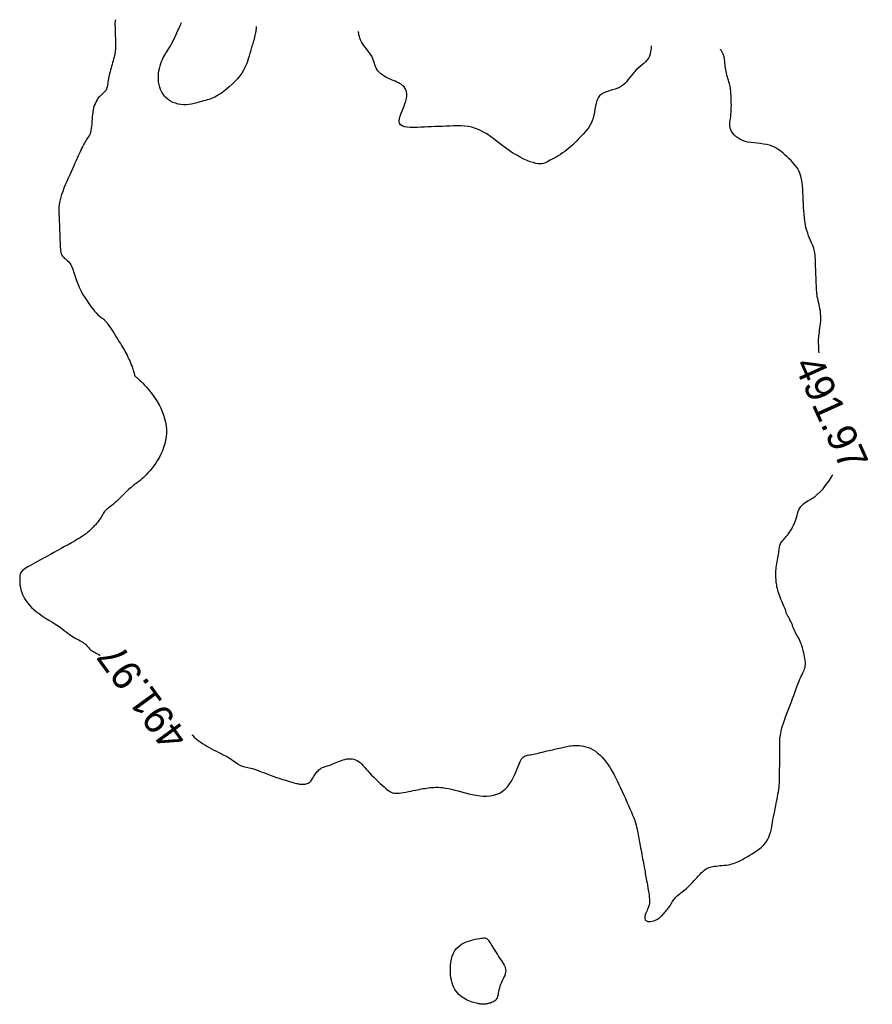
# Model space of a CAD drawing. Header units: millimetres. Extents: x 32690613 to 32693367, y 5343692 to 5344708.
# Tile 423 of 656: x 32692720 to 32692749, y 5344083 to 5344117. Entities that reach past the tile are written whole.
import ezdxf
from ezdxf.enums import TextEntityAlignment as Align

# ---------------------------------------------------------------- set-up
doc = ezdxf.new("R2010")
doc.units = ezdxf.units.MM
doc.header["$LTSCALE"] = 20
doc.layers.add('02-DGM_HL_492.00', color=82, linetype='Continuous')

msp = doc.modelspace()

# ---------------------------------------------------------------- linework, layer by layer
at = {"layer": '02-DGM_HL_492.00', "elevation": 492, "flags": 128}
for points in [[(32692723.441, 5344116.77), (32692723.441, 5344116.769), (32692723.44, 5344116.766), (32692723.439, 5344116.763), (32692723.437, 5344116.758), (32692723.436, 5344116.752), (32692723.434, 5344116.746), (32692723.432, 5344116.739), (32692723.43, 5344116.733), (32692723.428, 5344116.726), (32692723.426, 5344116.718), (32692723.425, 5344116.707), (32692723.423, 5344116.694), (32692723.422, 5344116.675), (32692723.422, 5344116.65), (32692723.421, 5344116.618), (32692723.422, 5344116.578), (32692723.423, 5344116.529), (32692723.424, 5344116.472), (32692723.426, 5344116.409), (32692723.429, 5344116.342), (32692723.431, 5344116.272), (32692723.434, 5344116.203), (32692723.436, 5344116.135), (32692723.439, 5344116.07), (32692723.441, 5344116.01), (32692723.443, 5344115.954), (32692723.444, 5344115.902), (32692723.444, 5344115.851), (32692723.442, 5344115.802), (32692723.439, 5344115.753), (32692723.434, 5344115.704), (32692723.427, 5344115.653), (32692723.418, 5344115.599), (32692723.406, 5344115.543), (32692723.392, 5344115.485), (32692723.377, 5344115.425), (32692723.361, 5344115.364), (32692723.343, 5344115.301), (32692723.325, 5344115.239), (32692723.307, 5344115.175), (32692723.289, 5344115.112), (32692723.271, 5344115.049), (32692723.253, 5344114.987), (32692723.237, 5344114.926), (32692723.222, 5344114.866), (32692723.208, 5344114.808), (32692723.196, 5344114.752), (32692723.187, 5344114.698), (32692723.179, 5344114.647), (32692723.174, 5344114.599), (32692723.168, 5344114.553), (32692723.163, 5344114.509), (32692723.156, 5344114.469), (32692723.146, 5344114.431), (32692723.133, 5344114.395), (32692723.116, 5344114.362), (32692723.094, 5344114.331), (32692723.068, 5344114.301), (32692723.038, 5344114.272), (32692723.005, 5344114.243), (32692722.97, 5344114.212), (32692722.934, 5344114.179), (32692722.898, 5344114.142), (32692722.862, 5344114.102), (32692722.828, 5344114.056), (32692722.796, 5344114.005), (32692722.766, 5344113.95), (32692722.739, 5344113.89), (32692722.714, 5344113.826), (32692722.692, 5344113.757), (32692722.674, 5344113.684), (32692722.659, 5344113.607), (32692722.649, 5344113.527), (32692722.641, 5344113.444), (32692722.635, 5344113.361), (32692722.631, 5344113.278), (32692722.626, 5344113.197), (32692722.62, 5344113.119), (32692722.612, 5344113.046), (32692722.6, 5344112.979), (32692722.585, 5344112.92), (32692722.567, 5344112.867), (32692722.545, 5344112.82), (32692722.522, 5344112.777), (32692722.496, 5344112.737), (32692722.471, 5344112.699), (32692722.445, 5344112.662), (32692722.42, 5344112.625), (32692722.396, 5344112.587), (32692722.373, 5344112.547), (32692722.35, 5344112.505), (32692722.327, 5344112.46), (32692722.304, 5344112.411), (32692722.28, 5344112.359), (32692722.254, 5344112.303), (32692722.226, 5344112.242), (32692722.196, 5344112.176), (32692722.164, 5344112.104), (32692722.129, 5344112.027), (32692722.092, 5344111.945), (32692722.052, 5344111.857), (32692722.01, 5344111.764), (32692721.966, 5344111.666), (32692721.919, 5344111.563), (32692721.87, 5344111.454), (32692721.82, 5344111.342), (32692721.77, 5344111.228), (32692721.721, 5344111.114), (32692721.675, 5344111.001), (32692721.633, 5344110.891), (32692721.595, 5344110.786), (32692721.564, 5344110.687), (32692721.54, 5344110.596), (32692721.523, 5344110.512), (32692721.511, 5344110.434), (32692721.504, 5344110.362), (32692721.501, 5344110.293), (32692721.5, 5344110.227), (32692721.501, 5344110.164), (32692721.504, 5344110.101), (32692721.506, 5344110.039), (32692721.509, 5344109.976), (32692721.511, 5344109.914), (32692721.513, 5344109.851), (32692721.516, 5344109.789), (32692721.518, 5344109.726), (32692721.521, 5344109.664), (32692721.523, 5344109.601), (32692721.526, 5344109.539), (32692721.528, 5344109.477), (32692721.531, 5344109.414), (32692721.533, 5344109.352), (32692721.535, 5344109.289), (32692721.538, 5344109.227), (32692721.54, 5344109.164), (32692721.543, 5344109.102), (32692721.545, 5344109.04), (32692721.549, 5344108.978), (32692721.553, 5344108.918), (32692721.56, 5344108.86), (32692721.57, 5344108.806), (32692721.584, 5344108.756), (32692721.602, 5344108.71), (32692721.624, 5344108.67), (32692721.653, 5344108.635), (32692721.686, 5344108.605), (32692721.723, 5344108.576), (32692721.761, 5344108.546), (32692721.801, 5344108.514), (32692721.841, 5344108.476), (32692721.879, 5344108.43), (32692721.914, 5344108.375), (32692721.946, 5344108.308), (32692721.976, 5344108.23), (32692722.005, 5344108.142), (32692722.035, 5344108.046), (32692722.067, 5344107.943), (32692722.103, 5344107.835), (32692722.145, 5344107.723), (32692722.194, 5344107.608), (32692722.251, 5344107.491), (32692722.315, 5344107.375), (32692722.384, 5344107.261), (32692722.455, 5344107.152), (32692722.527, 5344107.048), (32692722.597, 5344106.953), (32692722.663, 5344106.867), (32692722.724, 5344106.792), (32692722.778, 5344106.73), (32692722.825, 5344106.68), (32692722.865, 5344106.64), (32692722.901, 5344106.609), (32692722.932, 5344106.584), (32692722.959, 5344106.564), (32692722.983, 5344106.547), (32692723.005, 5344106.532), (32692723.026, 5344106.517), (32692723.047, 5344106.501), (32692723.067, 5344106.482), (32692723.089, 5344106.46), (32692723.113, 5344106.433), (32692723.139, 5344106.399), (32692723.169, 5344106.359), (32692723.204, 5344106.31), (32692723.243, 5344106.253), (32692723.286, 5344106.187), (32692723.332, 5344106.116), (32692723.38, 5344106.041), (32692723.428, 5344105.965), (32692723.476, 5344105.888), (32692723.523, 5344105.813), (32692723.567, 5344105.743), (32692723.608, 5344105.677), (32692723.645, 5344105.617), (32692723.68, 5344105.56), (32692723.713, 5344105.504), (32692723.745, 5344105.45), (32692723.775, 5344105.395), (32692723.805, 5344105.339), (32692723.835, 5344105.279), (32692723.866, 5344105.216), (32692723.896, 5344105.15), (32692723.926, 5344105.083), (32692723.955, 5344105.016), (32692723.982, 5344104.95), (32692724.007, 5344104.888), (32692724.028, 5344104.83), (32692724.046, 5344104.779), (32692724.059, 5344104.734), (32692724.07, 5344104.696), (32692724.077, 5344104.665), (32692724.083, 5344104.638), (32692724.088, 5344104.616), (32692724.093, 5344104.598), (32692724.098, 5344104.583), (32692724.106, 5344104.57), (32692724.115, 5344104.558), (32692724.128, 5344104.546), (32692724.145, 5344104.533), (32692724.167, 5344104.516), (32692724.194, 5344104.494), (32692724.227, 5344104.465), (32692724.268, 5344104.429), (32692724.316, 5344104.383), (32692724.373, 5344104.326), (32692724.437, 5344104.258), (32692724.505, 5344104.182), (32692724.578, 5344104.097), (32692724.652, 5344104.005), (32692724.726, 5344103.906), (32692724.798, 5344103.802), (32692724.868, 5344103.694), (32692724.932, 5344103.583), (32692724.99, 5344103.468), (32692725.042, 5344103.351), (32692725.087, 5344103.232), (32692725.124, 5344103.11), (32692725.153, 5344102.988), (32692725.173, 5344102.864), (32692725.183, 5344102.739), (32692725.183, 5344102.614), (32692725.173, 5344102.489), (32692725.153, 5344102.366), (32692725.126, 5344102.243), (32692725.09, 5344102.124), (32692725.047, 5344102.007), (32692724.998, 5344101.893), (32692724.942, 5344101.785), (32692724.881, 5344101.681), (32692724.817, 5344101.582), (32692724.75, 5344101.489), (32692724.682, 5344101.403), (32692724.615, 5344101.324), (32692724.55, 5344101.252), (32692724.489, 5344101.187), (32692724.434, 5344101.131), (32692724.385, 5344101.083), (32692724.342, 5344101.042), (32692724.304, 5344101.008), (32692724.27, 5344100.978), (32692724.238, 5344100.953), (32692724.208, 5344100.93), (32692724.179, 5344100.908), (32692724.149, 5344100.886), (32692724.118, 5344100.864), (32692724.085, 5344100.839), (32692724.05, 5344100.813), (32692724.013, 5344100.784), (32692723.974, 5344100.753), (32692723.933, 5344100.717), (32692723.889, 5344100.678), (32692723.842, 5344100.635), (32692723.792, 5344100.587), (32692723.74, 5344100.536), (32692723.687, 5344100.482), (32692723.632, 5344100.427), (32692723.578, 5344100.373), (32692723.523, 5344100.32), (32692723.47, 5344100.27), (32692723.419, 5344100.224), (32692723.369, 5344100.183), (32692723.323, 5344100.146), (32692723.278, 5344100.112), (32692723.236, 5344100.081), (32692723.197, 5344100.052), (32692723.161, 5344100.022), (32692723.127, 5344099.992), (32692723.095, 5344099.961), (32692723.066, 5344099.927), (32692723.04, 5344099.892), (32692723.015, 5344099.855), (32692722.991, 5344099.816), (32692722.968, 5344099.777), (32692722.946, 5344099.738), (32692722.922, 5344099.699), (32692722.898, 5344099.661), (32692722.873, 5344099.625), (32692722.847, 5344099.589), (32692722.819, 5344099.554), (32692722.791, 5344099.52), (32692722.762, 5344099.487), (32692722.733, 5344099.454), (32692722.703, 5344099.421), (32692722.673, 5344099.389), (32692722.643, 5344099.356), (32692722.611, 5344099.323), (32692722.576, 5344099.289), (32692722.537, 5344099.253), (32692722.493, 5344099.215), (32692722.441, 5344099.174), (32692722.38, 5344099.13), (32692722.309, 5344099.082), (32692722.228, 5344099.03), (32692722.136, 5344098.975), (32692722.035, 5344098.916), (32692721.928, 5344098.854), (32692721.814, 5344098.79), (32692721.696, 5344098.724), (32692721.575, 5344098.658), (32692721.453, 5344098.59), (32692721.331, 5344098.523), (32692721.21, 5344098.457), (32692721.091, 5344098.391), (32692720.977, 5344098.328), (32692720.867, 5344098.268), (32692720.764, 5344098.212), (32692720.669, 5344098.159), (32692720.582, 5344098.112), (32692720.506, 5344098.069), (32692720.439, 5344098.032), (32692720.38, 5344097.998), (32692720.331, 5344097.966), (32692720.289, 5344097.936), (32692720.254, 5344097.907), (32692720.226, 5344097.878), (32692720.203, 5344097.847), (32692720.186, 5344097.813), (32692720.174, 5344097.778), (32692720.165, 5344097.741), (32692720.16, 5344097.702), (32692720.158, 5344097.663), (32692720.157, 5344097.622), (32692720.158, 5344097.581), (32692720.16, 5344097.539), (32692720.162, 5344097.497), (32692720.164, 5344097.455), (32692720.168, 5344097.411), (32692720.173, 5344097.366), (32692720.182, 5344097.318), (32692720.194, 5344097.267), (32692720.21, 5344097.212), (32692720.23, 5344097.153), (32692720.257, 5344097.089), (32692720.289, 5344097.02), (32692720.327, 5344096.949), (32692720.373, 5344096.875), (32692720.427, 5344096.799), (32692720.49, 5344096.722), (32692720.561, 5344096.645), (32692720.642, 5344096.568), (32692720.734, 5344096.493), (32692720.833, 5344096.42), (32692720.937, 5344096.348), (32692721.044, 5344096.278), (32692721.152, 5344096.21), (32692721.258, 5344096.145), (32692721.359, 5344096.082), (32692721.453, 5344096.022), (32692721.539, 5344095.964), (32692721.616, 5344095.909), (32692721.686, 5344095.857), (32692721.75, 5344095.809), (32692721.809, 5344095.763), (32692721.866, 5344095.72), (32692721.919, 5344095.681), (32692721.972, 5344095.646), (32692722.025, 5344095.613), (32692722.078, 5344095.584), (32692722.13, 5344095.556), (32692722.18, 5344095.53), (32692722.229, 5344095.504), (32692722.276, 5344095.478), (32692722.319, 5344095.451), (32692722.36, 5344095.422), (32692722.397, 5344095.391), (32692722.431, 5344095.359), (32692722.463, 5344095.325), (32692722.493, 5344095.291), (32692722.524, 5344095.258), (32692722.554, 5344095.225), (32692722.587, 5344095.195), (32692722.621, 5344095.166), (32692722.658, 5344095.141), (32692722.697, 5344095.118), (32692722.738, 5344095.097), (32692722.78, 5344095.076), (32692722.822, 5344095.055), (32692722.864, 5344095.032), (32692722.905, 5344095.007), (32692722.917, 5344094.999)], [(32692728.258, 5344116.535), (32692728.258, 5344116.531), (32692728.258, 5344116.52), (32692728.257, 5344116.502), (32692728.256, 5344116.478), (32692728.254, 5344116.447), (32692728.251, 5344116.412), (32692728.245, 5344116.371), (32692728.238, 5344116.327), (32692728.228, 5344116.278), (32692728.217, 5344116.226), (32692728.203, 5344116.172), (32692728.189, 5344116.117), (32692728.174, 5344116.061), (32692728.159, 5344116.007), (32692728.144, 5344115.955), (32692728.129, 5344115.906), (32692728.116, 5344115.86), (32692728.103, 5344115.817), (32692728.091, 5344115.775), (32692728.079, 5344115.732), (32692728.066, 5344115.687), (32692728.052, 5344115.639), (32692728.036, 5344115.586), (32692728.019, 5344115.526), (32692727.999, 5344115.459), (32692727.976, 5344115.385), (32692727.948, 5344115.305), (32692727.915, 5344115.22), (32692727.874, 5344115.13), (32692727.825, 5344115.038), (32692727.767, 5344114.943), (32692727.698, 5344114.847), (32692727.618, 5344114.75), (32692727.53, 5344114.654), (32692727.435, 5344114.561), (32692727.337, 5344114.473), (32692727.24, 5344114.39), (32692727.144, 5344114.315), (32692727.055, 5344114.248), (32692726.973, 5344114.193), (32692726.902, 5344114.149), (32692726.84, 5344114.115), (32692726.784, 5344114.089), (32692726.733, 5344114.069), (32692726.683, 5344114.053), (32692726.633, 5344114.039), (32692726.58, 5344114.025), (32692726.522, 5344114.008), (32692726.456, 5344113.988), (32692726.384, 5344113.966), (32692726.306, 5344113.942), (32692726.223, 5344113.918), (32692726.136, 5344113.897), (32692726.046, 5344113.878), (32692725.954, 5344113.865), (32692725.86, 5344113.857), (32692725.767, 5344113.858), (32692725.674, 5344113.866), (32692725.582, 5344113.882), (32692725.494, 5344113.906), (32692725.408, 5344113.937), (32692725.328, 5344113.977), (32692725.253, 5344114.025), (32692725.184, 5344114.081), (32692725.123, 5344114.145), (32692725.07, 5344114.216), (32692725.024, 5344114.293), (32692724.985, 5344114.376), (32692724.955, 5344114.462), (32692724.931, 5344114.552), (32692724.916, 5344114.644), (32692724.909, 5344114.738), (32692724.909, 5344114.831), (32692724.916, 5344114.924), (32692724.929, 5344115.015), (32692724.946, 5344115.104), (32692724.968, 5344115.189), (32692724.993, 5344115.269), (32692725.021, 5344115.343), (32692725.049, 5344115.41), (32692725.078, 5344115.47), (32692725.108, 5344115.525), (32692725.138, 5344115.575), (32692725.169, 5344115.625), (32692725.201, 5344115.674), (32692725.235, 5344115.727), (32692725.271, 5344115.784), (32692725.308, 5344115.847), (32692725.347, 5344115.919), (32692725.388, 5344115.997), (32692725.428, 5344116.079), (32692725.469, 5344116.163), (32692725.507, 5344116.245), (32692725.544, 5344116.324), (32692725.577, 5344116.396), (32692725.606, 5344116.461), (32692725.63, 5344116.515), (32692725.65, 5344116.558), (32692725.666, 5344116.593), (32692725.678, 5344116.619), (32692725.686, 5344116.638), (32692725.692, 5344116.651), (32692725.695, 5344116.658), (32692725.696, 5344116.66)], [(32692741.794, 5344115.875), (32692741.794, 5344115.864), (32692741.794, 5344115.834), (32692741.791, 5344115.789), (32692741.785, 5344115.733), (32692741.775, 5344115.668), (32692741.758, 5344115.598), (32692741.733, 5344115.526), (32692741.699, 5344115.457), (32692741.655, 5344115.393), (32692741.602, 5344115.332), (32692741.543, 5344115.275), (32692741.479, 5344115.219), (32692741.412, 5344115.164), (32692741.345, 5344115.107), (32692741.279, 5344115.048), (32692741.217, 5344114.986), (32692741.159, 5344114.918), (32692741.105, 5344114.848), (32692741.052, 5344114.777), (32692740.998, 5344114.706), (32692740.942, 5344114.638), (32692740.881, 5344114.574), (32692740.813, 5344114.516), (32692740.737, 5344114.466), (32692740.65, 5344114.426), (32692740.556, 5344114.392), (32692740.458, 5344114.363), (32692740.36, 5344114.334), (32692740.264, 5344114.302), (32692740.174, 5344114.265), (32692740.094, 5344114.219), (32692740.026, 5344114.161), (32692739.974, 5344114.089), (32692739.934, 5344114.005), (32692739.905, 5344113.911), (32692739.883, 5344113.811), (32692739.865, 5344113.707), (32692739.848, 5344113.602), (32692739.829, 5344113.5), (32692739.805, 5344113.401), (32692739.774, 5344113.31), (32692739.735, 5344113.225), (32692739.691, 5344113.146), (32692739.641, 5344113.072), (32692739.587, 5344113.001), (32692739.531, 5344112.933), (32692739.472, 5344112.867), (32692739.412, 5344112.802), (32692739.352, 5344112.737), (32692739.291, 5344112.673), (32692739.23, 5344112.609), (32692739.168, 5344112.546), (32692739.105, 5344112.484), (32692739.04, 5344112.424), (32692738.972, 5344112.366), (32692738.903, 5344112.31), (32692738.831, 5344112.256), (32692738.757, 5344112.205), (32692738.683, 5344112.157), (32692738.608, 5344112.111), (32692738.535, 5344112.067), (32692738.464, 5344112.027), (32692738.397, 5344111.989), (32692738.333, 5344111.954), (32692738.274, 5344111.922), (32692738.218, 5344111.893), (32692738.163, 5344111.87), (32692738.108, 5344111.851), (32692738.049, 5344111.839), (32692737.986, 5344111.835), (32692737.916, 5344111.838), (32692737.837, 5344111.851), (32692737.747, 5344111.874), (32692737.649, 5344111.906), (32692737.542, 5344111.948), (32692737.428, 5344111.999), (32692737.308, 5344112.058), (32692737.185, 5344112.127), (32692737.058, 5344112.203), (32692736.93, 5344112.288), (32692736.801, 5344112.381), (32692736.672, 5344112.478), (32692736.544, 5344112.577), (32692736.415, 5344112.675), (32692736.286, 5344112.769), (32692736.157, 5344112.856), (32692736.029, 5344112.934), (32692735.902, 5344112.999), (32692735.774, 5344113.049), (32692735.648, 5344113.085), (32692735.522, 5344113.11), (32692735.396, 5344113.125), (32692735.271, 5344113.132), (32692735.146, 5344113.133), (32692735.021, 5344113.131), (32692734.896, 5344113.126), (32692734.771, 5344113.121), (32692734.646, 5344113.116), (32692734.521, 5344113.112), (32692734.396, 5344113.107), (32692734.271, 5344113.102), (32692734.146, 5344113.097), (32692734.021, 5344113.092), (32692733.897, 5344113.087), (32692733.772, 5344113.083), (32692733.651, 5344113.08), (32692733.536, 5344113.082), (32692733.431, 5344113.09), (32692733.338, 5344113.106), (32692733.261, 5344113.133), (32692733.204, 5344113.172), (32692733.168, 5344113.226), (32692733.157, 5344113.295), (32692733.166, 5344113.378), (32692733.192, 5344113.471), (32692733.228, 5344113.572), (32692733.27, 5344113.677), (32692733.315, 5344113.782), (32692733.356, 5344113.886), (32692733.389, 5344113.985), (32692733.41, 5344114.076), (32692733.42, 5344114.158), (32692733.419, 5344114.234), (32692733.408, 5344114.302), (32692733.388, 5344114.363), (32692733.36, 5344114.418), (32692733.326, 5344114.466), (32692733.285, 5344114.509), (32692733.239, 5344114.546), (32692733.189, 5344114.579), (32692733.135, 5344114.609), (32692733.079, 5344114.636), (32692733.019, 5344114.662), (32692732.957, 5344114.688), (32692732.895, 5344114.714), (32692732.831, 5344114.741), (32692732.768, 5344114.771), (32692732.705, 5344114.804), (32692732.644, 5344114.84), (32692732.586, 5344114.878), (32692732.532, 5344114.919), (32692732.482, 5344114.962), (32692732.439, 5344115.009), (32692732.402, 5344115.058), (32692732.372, 5344115.11), (32692732.348, 5344115.165), (32692732.328, 5344115.222), (32692732.31, 5344115.28), (32692732.291, 5344115.34), (32692732.271, 5344115.401), (32692732.247, 5344115.462), (32692732.217, 5344115.523), (32692732.18, 5344115.585), (32692732.136, 5344115.646), (32692732.089, 5344115.706), (32692732.041, 5344115.767), (32692731.992, 5344115.829), (32692731.944, 5344115.891), (32692731.901, 5344115.953), (32692731.864, 5344116.016), (32692731.834, 5344116.079), (32692731.811, 5344116.141), (32692731.794, 5344116.2), (32692731.782, 5344116.253), (32692731.774, 5344116.298), (32692731.77, 5344116.333), (32692731.767, 5344116.356), (32692731.767, 5344116.364)], [(32692747.544, 5344105.357), (32692747.54, 5344105.425), (32692747.537, 5344105.493), (32692747.534, 5344105.558), (32692747.532, 5344105.618), (32692747.53, 5344105.675), (32692747.529, 5344105.728), (32692747.529, 5344105.781), (32692747.53, 5344105.833), (32692747.533, 5344105.887), (32692747.538, 5344105.943), (32692747.545, 5344106.004), (32692747.554, 5344106.069), (32692747.564, 5344106.139), (32692747.575, 5344106.213), (32692747.586, 5344106.29), (32692747.595, 5344106.37), (32692747.601, 5344106.451), (32692747.605, 5344106.534), (32692747.604, 5344106.617), (32692747.598, 5344106.7), (32692747.588, 5344106.783), (32692747.575, 5344106.864), (32692747.56, 5344106.942), (32692747.544, 5344107.018), (32692747.527, 5344107.091), (32692747.511, 5344107.16), (32692747.497, 5344107.225), (32692747.485, 5344107.285), (32692747.476, 5344107.34), (32692747.469, 5344107.394), (32692747.464, 5344107.446), (32692747.46, 5344107.498), (32692747.457, 5344107.552), (32692747.454, 5344107.608), (32692747.452, 5344107.668), (32692747.449, 5344107.733), (32692747.447, 5344107.801), (32692747.444, 5344107.873), (32692747.441, 5344107.945), (32692747.438, 5344108.018), (32692747.435, 5344108.089), (32692747.433, 5344108.158), (32692747.43, 5344108.223), (32692747.428, 5344108.283), (32692747.426, 5344108.338), (32692747.424, 5344108.39), (32692747.422, 5344108.438), (32692747.42, 5344108.484), (32692747.418, 5344108.527), (32692747.417, 5344108.57), (32692747.415, 5344108.612), (32692747.413, 5344108.653), (32692747.411, 5344108.696), (32692747.407, 5344108.739), (32692747.401, 5344108.785), (32692747.393, 5344108.833), (32692747.381, 5344108.884), (32692747.365, 5344108.939), (32692747.344, 5344108.998), (32692747.318, 5344109.062), (32692747.289, 5344109.131), (32692747.256, 5344109.206), (32692747.222, 5344109.285), (32692747.187, 5344109.37), (32692747.154, 5344109.46), (32692747.123, 5344109.555), (32692747.096, 5344109.655), (32692747.074, 5344109.761), (32692747.056, 5344109.872), (32692747.041, 5344109.987), (32692747.03, 5344110.105), (32692747.021, 5344110.225), (32692747.014, 5344110.348), (32692747.009, 5344110.472), (32692747.004, 5344110.597), (32692746.999, 5344110.722), (32692746.993, 5344110.845), (32692746.985, 5344110.967), (32692746.974, 5344111.086), (32692746.96, 5344111.2), (32692746.941, 5344111.31), (32692746.916, 5344111.413), (32692746.885, 5344111.51), (32692746.846, 5344111.598), (32692746.801, 5344111.68), (32692746.751, 5344111.755), (32692746.695, 5344111.825), (32692746.636, 5344111.892), (32692746.574, 5344111.955), (32692746.51, 5344112.016), (32692746.446, 5344112.076), (32692746.381, 5344112.136), (32692746.315, 5344112.195), (32692746.247, 5344112.252), (32692746.176, 5344112.306), (32692746.102, 5344112.355), (32692746.022, 5344112.4), (32692745.938, 5344112.438), (32692745.846, 5344112.47), (32692745.748, 5344112.494), (32692745.644, 5344112.512), (32692745.536, 5344112.525), (32692745.427, 5344112.537), (32692745.317, 5344112.549), (32692745.21, 5344112.562), (32692745.106, 5344112.58), (32692745.007, 5344112.604), (32692744.916, 5344112.635), (32692744.833, 5344112.674), (32692744.758, 5344112.719), (32692744.692, 5344112.769), (32692744.634, 5344112.823), (32692744.586, 5344112.881), (32692744.548, 5344112.941), (32692744.519, 5344113.002), (32692744.501, 5344113.064), (32692744.491, 5344113.126), (32692744.489, 5344113.19), (32692744.492, 5344113.254), (32692744.499, 5344113.321), (32692744.508, 5344113.388), (32692744.518, 5344113.458), (32692744.526, 5344113.53), (32692744.533, 5344113.605), (32692744.536, 5344113.681), (32692744.538, 5344113.757), (32692744.539, 5344113.833), (32692744.538, 5344113.908), (32692744.536, 5344113.98), (32692744.534, 5344114.049), (32692744.531, 5344114.114), (32692744.529, 5344114.174), (32692744.526, 5344114.23), (32692744.523, 5344114.283), (32692744.519, 5344114.333), (32692744.514, 5344114.382), (32692744.507, 5344114.43), (32692744.498, 5344114.479), (32692744.487, 5344114.53), (32692744.474, 5344114.582), (32692744.458, 5344114.637), (32692744.441, 5344114.694), (32692744.423, 5344114.753), (32692744.405, 5344114.813), (32692744.388, 5344114.874), (32692744.372, 5344114.935), (32692744.358, 5344114.997), (32692744.346, 5344115.059), (32692744.337, 5344115.12), (32692744.329, 5344115.18), (32692744.323, 5344115.238), (32692744.317, 5344115.293), (32692744.312, 5344115.345), (32692744.307, 5344115.392), (32692744.302, 5344115.434), (32692744.296, 5344115.471), (32692744.289, 5344115.502), (32692744.281, 5344115.53), (32692744.273, 5344115.554), (32692744.264, 5344115.576), (32692744.254, 5344115.597), (32692744.244, 5344115.617), (32692744.233, 5344115.637), (32692744.221, 5344115.658), (32692744.21, 5344115.679), (32692744.198, 5344115.7), (32692744.188, 5344115.718), (32692744.179, 5344115.735), (32692744.172, 5344115.748), (32692744.167, 5344115.756), (32692744.165, 5344115.759)], [(32692726.061, 5344092.279), (32692726.076, 5344092.263), (32692726.139, 5344092.202), (32692726.206, 5344092.143), (32692726.275, 5344092.088), (32692726.346, 5344092.035), (32692726.42, 5344091.985), (32692726.496, 5344091.937), (32692726.574, 5344091.89), (32692726.653, 5344091.846), (32692726.733, 5344091.802), (32692726.814, 5344091.76), (32692726.896, 5344091.719), (32692726.977, 5344091.678), (32692727.057, 5344091.639), (32692727.134, 5344091.599), (32692727.209, 5344091.56), (32692727.28, 5344091.521), (32692727.346, 5344091.482), (32692727.408, 5344091.442), (32692727.465, 5344091.404), (32692727.518, 5344091.366), (32692727.568, 5344091.33), (32692727.615, 5344091.297), (32692727.659, 5344091.267), (32692727.703, 5344091.241), (32692727.746, 5344091.219), (32692727.788, 5344091.202), (32692727.831, 5344091.19), (32692727.875, 5344091.179), (32692727.921, 5344091.171), (32692727.97, 5344091.162), (32692728.022, 5344091.152), (32692728.078, 5344091.14), (32692728.139, 5344091.123), (32692728.204, 5344091.103), (32692728.275, 5344091.078), (32692728.35, 5344091.049), (32692728.429, 5344091.018), (32692728.512, 5344090.986), (32692728.597, 5344090.952), (32692728.684, 5344090.918), (32692728.773, 5344090.884), (32692728.864, 5344090.852), (32692728.954, 5344090.821), (32692729.044, 5344090.792), (32692729.131, 5344090.764), (32692729.215, 5344090.739), (32692729.294, 5344090.715), (32692729.368, 5344090.693), (32692729.435, 5344090.674), (32692729.494, 5344090.656), (32692729.547, 5344090.641), (32692729.594, 5344090.628), (32692729.637, 5344090.617), (32692729.676, 5344090.608), (32692729.713, 5344090.601), (32692729.749, 5344090.595), (32692729.786, 5344090.59), (32692729.823, 5344090.587), (32692729.861, 5344090.586), (32692729.899, 5344090.587), (32692729.937, 5344090.591), (32692729.974, 5344090.598), (32692730.01, 5344090.609), (32692730.044, 5344090.624), (32692730.075, 5344090.643), (32692730.105, 5344090.668), (32692730.131, 5344090.696), (32692730.156, 5344090.729), (32692730.18, 5344090.764), (32692730.203, 5344090.801), (32692730.226, 5344090.839), (32692730.249, 5344090.877), (32692730.273, 5344090.915), (32692730.299, 5344090.952), (32692730.325, 5344090.987), (32692730.353, 5344091.02), (32692730.381, 5344091.051), (32692730.41, 5344091.08), (32692730.44, 5344091.105), (32692730.47, 5344091.127), (32692730.501, 5344091.146), (32692730.531, 5344091.161), (32692730.563, 5344091.173), (32692730.595, 5344091.184), (32692730.629, 5344091.193), (32692730.665, 5344091.202), (32692730.703, 5344091.213), (32692730.744, 5344091.225), (32692730.789, 5344091.241), (32692730.837, 5344091.26), (32692730.888, 5344091.283), (32692730.942, 5344091.307), (32692730.999, 5344091.332), (32692731.057, 5344091.358), (32692731.117, 5344091.383), (32692731.179, 5344091.405), (32692731.24, 5344091.425), (32692731.302, 5344091.441), (32692731.364, 5344091.453), (32692731.425, 5344091.46), (32692731.486, 5344091.461), (32692731.545, 5344091.456), (32692731.603, 5344091.445), (32692731.659, 5344091.427), (32692731.714, 5344091.402), (32692731.766, 5344091.369), (32692731.817, 5344091.329), (32692731.867, 5344091.282), (32692731.919, 5344091.229), (32692731.971, 5344091.172), (32692732.026, 5344091.109), (32692732.085, 5344091.043), (32692732.147, 5344090.974), (32692732.215, 5344090.903), (32692732.286, 5344090.83), (32692732.36, 5344090.758), (32692732.434, 5344090.687), (32692732.507, 5344090.619), (32692732.577, 5344090.556), (32692732.642, 5344090.497), (32692732.702, 5344090.445), (32692732.754, 5344090.402), (32692732.802, 5344090.365), (32692732.845, 5344090.336), (32692732.888, 5344090.314), (32692732.931, 5344090.298), (32692732.977, 5344090.287), (32692733.028, 5344090.283), (32692733.086, 5344090.283), (32692733.153, 5344090.287), (32692733.227, 5344090.296), (32692733.306, 5344090.307), (32692733.389, 5344090.321), (32692733.473, 5344090.336), (32692733.557, 5344090.353), (32692733.639, 5344090.369), (32692733.716, 5344090.385), (32692733.788, 5344090.4), (32692733.854, 5344090.413), (32692733.917, 5344090.426), (32692733.977, 5344090.437), (32692734.035, 5344090.447), (32692734.093, 5344090.456), (32692734.152, 5344090.464), (32692734.213, 5344090.471), (32692734.277, 5344090.477), (32692734.345, 5344090.482), (32692734.416, 5344090.484), (32692734.492, 5344090.483), (32692734.573, 5344090.479), (32692734.659, 5344090.471), (32692734.75, 5344090.459), (32692734.848, 5344090.44), (32692734.952, 5344090.417), (32692735.062, 5344090.388), (32692735.176, 5344090.357), (32692735.295, 5344090.324), (32692735.416, 5344090.292), (32692735.54, 5344090.261), (32692735.665, 5344090.233), (32692735.791, 5344090.21), (32692735.917, 5344090.194), (32692736.041, 5344090.184), (32692736.163, 5344090.183), (32692736.282, 5344090.192), (32692736.396, 5344090.212), (32692736.505, 5344090.243), (32692736.608, 5344090.287), (32692736.703, 5344090.346), (32692736.79, 5344090.419), (32692736.869, 5344090.505), (32692736.941, 5344090.599), (32692737.005, 5344090.699), (32692737.062, 5344090.802), (32692737.112, 5344090.904), (32692737.157, 5344091.003), (32692737.195, 5344091.095), (32692737.228, 5344091.178), (32692737.257, 5344091.251), (32692737.283, 5344091.315), (32692737.307, 5344091.37), (32692737.33, 5344091.418), (32692737.354, 5344091.459), (32692737.379, 5344091.493), (32692737.408, 5344091.52), (32692737.44, 5344091.542), (32692737.476, 5344091.559), (32692737.516, 5344091.573), (32692737.559, 5344091.584), (32692737.605, 5344091.592), (32692737.654, 5344091.6), (32692737.705, 5344091.608), (32692737.759, 5344091.617), (32692737.814, 5344091.628), (32692737.871, 5344091.641), (32692737.929, 5344091.655), (32692737.988, 5344091.67), (32692738.049, 5344091.685), (32692738.11, 5344091.701), (32692738.172, 5344091.716), (32692738.234, 5344091.731), (32692738.296, 5344091.746), (32692738.357, 5344091.759), (32692738.418, 5344091.772), (32692738.478, 5344091.785), (32692738.537, 5344091.797), (32692738.594, 5344091.809), (32692738.649, 5344091.822), (32692738.702, 5344091.834), (32692738.753, 5344091.847), (32692738.802, 5344091.859), (32692738.85, 5344091.871), (32692738.898, 5344091.882), (32692738.948, 5344091.893), (32692739.001, 5344091.902), (32692739.056, 5344091.909), (32692739.116, 5344091.914), (32692739.181, 5344091.917), (32692739.25, 5344091.917), (32692739.324, 5344091.913), (32692739.4, 5344091.905), (32692739.479, 5344091.891), (32692739.559, 5344091.871), (32692739.64, 5344091.844), (32692739.721, 5344091.809), (32692739.801, 5344091.767), (32692739.88, 5344091.716), (32692739.958, 5344091.657), (32692740.035, 5344091.591), (32692740.11, 5344091.517), (32692740.182, 5344091.437), (32692740.253, 5344091.349), (32692740.32, 5344091.255), (32692740.385, 5344091.154), (32692740.448, 5344091.048), (32692740.508, 5344090.937), (32692740.567, 5344090.822), (32692740.625, 5344090.704), (32692740.682, 5344090.584), (32692740.738, 5344090.462), (32692740.795, 5344090.339), (32692740.851, 5344090.216), (32692740.908, 5344090.095), (32692740.963, 5344089.975), (32692741.016, 5344089.858), (32692741.067, 5344089.745), (32692741.114, 5344089.636), (32692741.157, 5344089.534), (32692741.194, 5344089.437), (32692741.227, 5344089.349), (32692741.253, 5344089.266), (32692741.276, 5344089.19), (32692741.295, 5344089.118), (32692741.311, 5344089.05), (32692741.324, 5344088.985), (32692741.337, 5344088.922), (32692741.348, 5344088.86), (32692741.359, 5344088.797), (32692741.371, 5344088.735), (32692741.382, 5344088.672), (32692741.394, 5344088.608), (32692741.406, 5344088.542), (32692741.418, 5344088.475), (32692741.431, 5344088.406), (32692741.444, 5344088.335), (32692741.458, 5344088.262), (32692741.471, 5344088.186), (32692741.485, 5344088.111), (32692741.499, 5344088.035), (32692741.513, 5344087.961), (32692741.526, 5344087.889), (32692741.538, 5344087.82), (32692741.55, 5344087.756), (32692741.561, 5344087.696), (32692741.571, 5344087.64), (32692741.581, 5344087.585), (32692741.591, 5344087.531), (32692741.601, 5344087.476), (32692741.612, 5344087.418), (32692741.623, 5344087.355), (32692741.636, 5344087.286), (32692741.65, 5344087.21), (32692741.664, 5344087.129), (32692741.679, 5344087.044), (32692741.694, 5344086.958), (32692741.707, 5344086.874), (32692741.719, 5344086.793), (32692741.728, 5344086.718), (32692741.734, 5344086.651), (32692741.737, 5344086.593), (32692741.737, 5344086.544), (32692741.733, 5344086.501), (32692741.726, 5344086.463), (32692741.716, 5344086.427), (32692741.703, 5344086.392), (32692741.688, 5344086.355), (32692741.67, 5344086.315), (32692741.65, 5344086.27), (32692741.629, 5344086.221), (32692741.609, 5344086.171), (32692741.592, 5344086.121), (32692741.58, 5344086.071), (32692741.574, 5344086.026), (32692741.575, 5344085.985), (32692741.587, 5344085.95), (32692741.609, 5344085.923), (32692741.641, 5344085.905), (32692741.68, 5344085.893), (32692741.725, 5344085.888), (32692741.773, 5344085.889), (32692741.824, 5344085.895), (32692741.874, 5344085.906), (32692741.922, 5344085.921), (32692741.966, 5344085.941), (32692742.007, 5344085.963), (32692742.044, 5344085.989), (32692742.079, 5344086.016), (32692742.113, 5344086.046), (32692742.144, 5344086.077), (32692742.175, 5344086.109), (32692742.205, 5344086.141), (32692742.235, 5344086.173), (32692742.265, 5344086.206), (32692742.294, 5344086.239), (32692742.323, 5344086.272), (32692742.351, 5344086.306), (32692742.379, 5344086.341), (32692742.405, 5344086.377), (32692742.431, 5344086.414), (32692742.455, 5344086.452), (32692742.478, 5344086.491), (32692742.501, 5344086.53), (32692742.524, 5344086.569), (32692742.547, 5344086.607), (32692742.572, 5344086.644), (32692742.599, 5344086.68), (32692742.627, 5344086.713), (32692742.659, 5344086.745), (32692742.693, 5344086.775), (32692742.729, 5344086.804), (32692742.769, 5344086.834), (32692742.81, 5344086.865), (32692742.855, 5344086.898), (32692742.901, 5344086.935), (32692742.951, 5344086.976), (32692743.002, 5344087.022), (32692743.055, 5344087.073), (32692743.109, 5344087.126), (32692743.163, 5344087.181), (32692743.217, 5344087.237), (32692743.269, 5344087.292), (32692743.318, 5344087.345), (32692743.365, 5344087.396), (32692743.408, 5344087.442), (32692743.448, 5344087.485), (32692743.485, 5344087.524), (32692743.52, 5344087.56), (32692743.553, 5344087.592), (32692743.585, 5344087.621), (32692743.616, 5344087.647), (32692743.646, 5344087.671), (32692743.677, 5344087.691), (32692743.708, 5344087.71), (32692743.742, 5344087.726), (32692743.777, 5344087.74), (32692743.816, 5344087.752), (32692743.86, 5344087.763), (32692743.908, 5344087.772), (32692743.962, 5344087.78), (32692744.022, 5344087.787), (32692744.087, 5344087.794), (32692744.156, 5344087.8), (32692744.227, 5344087.806), (32692744.298, 5344087.813), (32692744.369, 5344087.822), (32692744.437, 5344087.831), (32692744.501, 5344087.843), (32692744.561, 5344087.857), (32692744.617, 5344087.874), (32692744.672, 5344087.894), (32692744.728, 5344087.918), (32692744.786, 5344087.946), (32692744.848, 5344087.978), (32692744.916, 5344088.015), (32692744.993, 5344088.057), (32692745.08, 5344088.105), (32692745.173, 5344088.158), (32692745.271, 5344088.217), (32692745.369, 5344088.281), (32692745.466, 5344088.351), (32692745.558, 5344088.426), (32692745.643, 5344088.507), (32692745.716, 5344088.592), (32692745.776, 5344088.683), (32692745.824, 5344088.777), (32692745.862, 5344088.873), (32692745.89, 5344088.967), (32692745.912, 5344089.058), (32692745.927, 5344089.143), (32692745.939, 5344089.221), (32692745.948, 5344089.29), (32692745.957, 5344089.347), (32692745.965, 5344089.394), (32692745.973, 5344089.433), (32692745.98, 5344089.465), (32692745.986, 5344089.492), (32692745.992, 5344089.515), (32692745.998, 5344089.537), (32692746.003, 5344089.558), (32692746.009, 5344089.581), (32692746.014, 5344089.606), (32692746.019, 5344089.635), (32692746.025, 5344089.668), (32692746.032, 5344089.705), (32692746.04, 5344089.749), (32692746.049, 5344089.8), (32692746.061, 5344089.859), (32692746.074, 5344089.926), (32692746.088, 5344090), (32692746.104, 5344090.08), (32692746.12, 5344090.162), (32692746.135, 5344090.246), (32692746.149, 5344090.33), (32692746.162, 5344090.411), (32692746.172, 5344090.489), (32692746.18, 5344090.561), (32692746.186, 5344090.629), (32692746.189, 5344090.693), (32692746.191, 5344090.754), (32692746.192, 5344090.814), (32692746.193, 5344090.874), (32692746.192, 5344090.933), (32692746.193, 5344090.995), (32692746.193, 5344091.059), (32692746.194, 5344091.125), (32692746.196, 5344091.192), (32692746.197, 5344091.262), (32692746.199, 5344091.332), (32692746.2, 5344091.402), (32692746.201, 5344091.473), (32692746.201, 5344091.544), (32692746.201, 5344091.613), (32692746.2, 5344091.682), (32692746.199, 5344091.751), (32692746.199, 5344091.818), (32692746.198, 5344091.884), (32692746.199, 5344091.95), (32692746.2, 5344092.014), (32692746.202, 5344092.077), (32692746.205, 5344092.14), (32692746.211, 5344092.202), (32692746.219, 5344092.266), (32692746.229, 5344092.332), (32692746.243, 5344092.402), (32692746.261, 5344092.476), (32692746.284, 5344092.558), (32692746.311, 5344092.646), (32692746.344, 5344092.743), (32692746.381, 5344092.846), (32692746.421, 5344092.955), (32692746.464, 5344093.068), (32692746.509, 5344093.183), (32692746.553, 5344093.298), (32692746.597, 5344093.413), (32692746.64, 5344093.524), (32692746.68, 5344093.632), (32692746.717, 5344093.734), (32692746.753, 5344093.832), (32692746.786, 5344093.924), (32692746.818, 5344094.011), (32692746.849, 5344094.091), (32692746.879, 5344094.165), (32692746.908, 5344094.232), (32692746.936, 5344094.293), (32692746.964, 5344094.347), (32692746.989, 5344094.398), (32692747.013, 5344094.446), (32692747.034, 5344094.493), (32692747.051, 5344094.54), (32692747.064, 5344094.589), (32692747.072, 5344094.642), (32692747.075, 5344094.699), (32692747.074, 5344094.76), (32692747.069, 5344094.824), (32692747.06, 5344094.89), (32692747.048, 5344094.957), (32692747.035, 5344095.023), (32692747.02, 5344095.089), (32692747.004, 5344095.152), (32692746.989, 5344095.212), (32692746.973, 5344095.269), (32692746.956, 5344095.323), (32692746.94, 5344095.374), (32692746.924, 5344095.421), (32692746.908, 5344095.464), (32692746.891, 5344095.504), (32692746.874, 5344095.539), (32692746.858, 5344095.572), (32692746.841, 5344095.601), (32692746.823, 5344095.629), (32692746.806, 5344095.657), (32692746.788, 5344095.686), (32692746.77, 5344095.717), (32692746.751, 5344095.75), (32692746.732, 5344095.789), (32692746.712, 5344095.832), (32692746.692, 5344095.88), (32692746.671, 5344095.931), (32692746.651, 5344095.983), (32692746.63, 5344096.036), (32692746.609, 5344096.087), (32692746.588, 5344096.136), (32692746.568, 5344096.182), (32692746.548, 5344096.223), (32692746.529, 5344096.259), (32692746.51, 5344096.291), (32692746.493, 5344096.32), (32692746.476, 5344096.346), (32692746.462, 5344096.37), (32692746.449, 5344096.392), (32692746.438, 5344096.413), (32692746.429, 5344096.434), (32692746.422, 5344096.454), (32692746.415, 5344096.476), (32692746.408, 5344096.5), (32692746.401, 5344096.527), (32692746.391, 5344096.559), (32692746.378, 5344096.595), (32692746.363, 5344096.638), (32692746.343, 5344096.687), (32692746.32, 5344096.741), (32692746.294, 5344096.801), (32692746.267, 5344096.863), (32692746.24, 5344096.928), (32692746.213, 5344096.993), (32692746.188, 5344097.058), (32692746.165, 5344097.121), (32692746.145, 5344097.181), (32692746.129, 5344097.239), (32692746.115, 5344097.294), (32692746.103, 5344097.349), (32692746.094, 5344097.401), (32692746.087, 5344097.454), (32692746.08, 5344097.506), (32692746.075, 5344097.558), (32692746.071, 5344097.611), (32692746.067, 5344097.665), (32692746.065, 5344097.72), (32692746.063, 5344097.776), (32692746.064, 5344097.833), (32692746.066, 5344097.892), (32692746.07, 5344097.952), (32692746.076, 5344098.014), (32692746.085, 5344098.078), (32692746.095, 5344098.142), (32692746.107, 5344098.207), (32692746.119, 5344098.272), (32692746.132, 5344098.335), (32692746.143, 5344098.397), (32692746.154, 5344098.455), (32692746.163, 5344098.51), (32692746.17, 5344098.561), (32692746.175, 5344098.608), (32692746.18, 5344098.651), (32692746.185, 5344098.692), (32692746.191, 5344098.73), (32692746.199, 5344098.765), (32692746.21, 5344098.799), (32692746.224, 5344098.831), (32692746.243, 5344098.863), (32692746.266, 5344098.894), (32692746.292, 5344098.926), (32692746.322, 5344098.959), (32692746.354, 5344098.993), (32692746.388, 5344099.03), (32692746.423, 5344099.071), (32692746.46, 5344099.115), (32692746.497, 5344099.163), (32692746.534, 5344099.215), (32692746.57, 5344099.271), (32692746.606, 5344099.33), (32692746.64, 5344099.392), (32692746.672, 5344099.456), (32692746.701, 5344099.522), (32692746.727, 5344099.59), (32692746.749, 5344099.658), (32692746.77, 5344099.727), (32692746.789, 5344099.795), (32692746.809, 5344099.861), (32692746.83, 5344099.926), (32692746.855, 5344099.988), (32692746.885, 5344100.046), (32692746.921, 5344100.1), (32692746.965, 5344100.149), (32692747.014, 5344100.194), (32692747.066, 5344100.234), (32692747.121, 5344100.27), (32692747.176, 5344100.303), (32692747.228, 5344100.332), (32692747.277, 5344100.359), (32692747.32, 5344100.384), (32692747.356, 5344100.407), (32692747.386, 5344100.427), (32692747.41, 5344100.447), (32692747.43, 5344100.464), (32692747.447, 5344100.481), (32692747.462, 5344100.496), (32692747.476, 5344100.51), (32692747.49, 5344100.524), (32692747.506, 5344100.537), (32692747.525, 5344100.551), (32692747.547, 5344100.569), (32692747.572, 5344100.591), (32692747.603, 5344100.621), (32692747.64, 5344100.66), (32692747.683, 5344100.709), (32692747.734, 5344100.772), (32692747.793, 5344100.848), (32692747.858, 5344100.938), (32692747.926, 5344101.038), (32692747.995, 5344101.148), (32692748.02, 5344101.192)]]:
    msp.add_lwpolyline(points, dxfattribs=at)
msp.add_lwpolyline([(32692736.324, 5344085.08), (32692736.358, 5344085.025), (32692736.396, 5344084.963), (32692736.437, 5344084.898), (32692736.48, 5344084.83), (32692736.524, 5344084.761), (32692736.567, 5344084.692), (32692736.61, 5344084.625), (32692736.65, 5344084.562), (32692736.688, 5344084.503), (32692736.722, 5344084.449), (32692736.751, 5344084.397), (32692736.776, 5344084.348), (32692736.794, 5344084.3), (32692736.806, 5344084.251), (32692736.81, 5344084.202), (32692736.806, 5344084.151), (32692736.794, 5344084.097), (32692736.774, 5344084.041), (32692736.749, 5344083.982), (32692736.721, 5344083.922), (32692736.691, 5344083.86), (32692736.661, 5344083.797), (32692736.633, 5344083.734), (32692736.61, 5344083.671), (32692736.591, 5344083.608), (32692736.577, 5344083.545), (32692736.566, 5344083.485), (32692736.556, 5344083.427), (32692736.545, 5344083.372), (32692736.533, 5344083.321), (32692736.517, 5344083.275), (32692736.496, 5344083.234), (32692736.469, 5344083.199), (32692736.436, 5344083.17), (32692736.4, 5344083.145), (32692736.362, 5344083.125), (32692736.322, 5344083.109), (32692736.284, 5344083.096), (32692736.247, 5344083.086), (32692736.214, 5344083.077), (32692736.185, 5344083.071), (32692736.161, 5344083.065), (32692736.14, 5344083.061), (32692736.123, 5344083.058), (32692736.108, 5344083.055), (32692736.094, 5344083.054), (32692736.082, 5344083.053), (32692736.071, 5344083.052), (32692736.059, 5344083.052), (32692736.047, 5344083.052), (32692736.034, 5344083.053), (32692736.019, 5344083.054), (32692736.001, 5344083.056), (32692735.98, 5344083.058), (32692735.955, 5344083.062), (32692735.926, 5344083.066), (32692735.892, 5344083.072), (32692735.854, 5344083.079), (32692735.811, 5344083.088), (32692735.765, 5344083.099), (32692735.715, 5344083.112), (32692735.663, 5344083.128), (32692735.608, 5344083.147), (32692735.551, 5344083.169), (32692735.492, 5344083.196), (32692735.433, 5344083.226), (32692735.374, 5344083.26), (32692735.316, 5344083.299), (32692735.259, 5344083.342), (32692735.205, 5344083.39), (32692735.155, 5344083.443), (32692735.108, 5344083.501), (32692735.067, 5344083.564), (32692735.03, 5344083.633), (32692734.998, 5344083.708), (32692734.972, 5344083.787), (32692734.95, 5344083.873), (32692734.934, 5344083.963), (32692734.922, 5344084.059), (32692734.916, 5344084.16), (32692734.914, 5344084.267), (32692734.919, 5344084.377), (32692734.931, 5344084.487), (32692734.951, 5344084.597), (32692734.98, 5344084.702), (32692735.019, 5344084.803), (32692735.07, 5344084.895), (32692735.134, 5344084.978), (32692735.21, 5344085.048), (32692735.296, 5344085.108), (32692735.39, 5344085.157), (32692735.487, 5344085.198), (32692735.584, 5344085.231), (32692735.679, 5344085.257), (32692735.768, 5344085.278), (32692735.847, 5344085.294), (32692735.914, 5344085.306), (32692735.97, 5344085.316), (32692736.016, 5344085.322), (32692736.054, 5344085.324), (32692736.085, 5344085.324), (32692736.111, 5344085.321), (32692736.133, 5344085.315), (32692736.152, 5344085.306), (32692736.17, 5344085.293), (32692736.187, 5344085.278), (32692736.205, 5344085.258), (32692736.224, 5344085.234), (32692736.244, 5344085.204), (32692736.267, 5344085.169), (32692736.294, 5344085.128)], close=True, dxfattribs=at)

# ---------------------------------------------------------------- texts
at = {"layer": '02-DGM_HL_492.00'}
for rotation, p in [(294.272, (32692747.965, 5344103.302, 492)), (126.0779, (32692724.359, 5344093.571, 492))]:
    msp.add_text('491.97', height=1, rotation=rotation, dxfattribs=at).set_placement(p, align=Align.MIDDLE)

doc.saveas('drawing.dxf')
